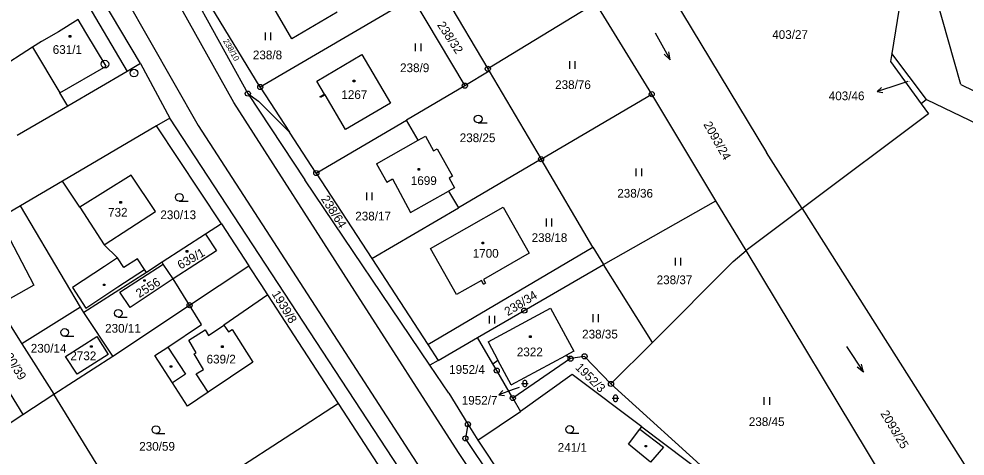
# Model space of a CAD drawing. Extents: x -795483 to -789093, y -1112258 to -1108741.
# Drawn here: x -791606.4 to -791422.1, y -1111294.6 to -1111209.4 of the extents above; entities that cross this region are included whole.
import ezdxf

# ---------------------------------------------------------------- set-up
doc = ezdxf.new("R2010")
doc.units = 0
for name, color, linetype in [('Komunikace', 7, 'Continuous'), ('Vrstva 1', 7, 'Continuous'), ('Vrstva 14', 7, 'Continuous'), ('Vrstva 15', 7, 'Continuous'), ('Vrstva 16', 7, 'Continuous'), ('Vrstva 2', 7, 'Continuous'), ('Vrstva 23', 7, 'Continuous'), ('Vrstva 25', 7, 'Continuous'), ('Vrstva 28', 7, 'Continuous')]:
    doc.layers.add(name, color=color, linetype=linetype)

msp = doc.modelspace()

# ---------------------------------------------------------------- linework, layer by layer
at = {"layer": 'Komunikace'}
for p, q in [((-791433.27, -1111221.6), (-791436.38, -1111222.61)), ((-791509, -1111281.21), (-791510.15, -1111281.61))]:
    msp.add_line(p, q, dxfattribs=at)
at = {"layer": 'Vrstva 1'}
for p, q in [((-791618.66, -1111120.55), (-791561.86, -1111223.94)), ((-791582.76, -1111218.1), (-791618.34, -1111157.94)), ((-791600.56, -1111193.79), (-791585.35, -1111219.61)), ((-791422.96, -1111222.17), (-791431.26, -1111192.71)), ((-791482.6, -1111199.35), (-791460.81, -1111235.4)), ((-791524.94, -1111202.42), (-791515.11, -1111219.12)), ((-791434.35, -1111203.18), (-791436.4, -1111216.11)), ((-791559.43, -1111222.66), (-791569.75, -1111205.69)), ((-791529.8, -1111205.27), (-791559.43, -1111222.66)), ((-791553.25, -1111213.24), (-791557.25, -1111206.45)), ((-791529.8, -1111205.27), (-791519.59, -1111222.4)), ((-791483.17, -1111224.05), (-791494.05, -1111206.31)), ((-791544.43, -1111208.05), (-791553.25, -1111213.24)), ((-791495.34, -1111207.09), (-791515.11, -1111219.12)), ((-791594.87, -1111209.52), (-791598.72, -1111211.9)), ((-791593.39, -1111212.01), (-791594.87, -1111209.52)), ((-791598.72, -1111211.9), (-791602.02, -1111213.81)), ((-791589.47, -1111218.58), (-791593.39, -1111212.01)), ((-791602.02, -1111213.81), (-791603.79, -1111214.88)), ((-791603.79, -1111214.88), (-791614.61, -1111221.87)), ((-791436.4, -1111216.11), (-791436.65, -1111217.7)), ((-791429.62, -1111225.1), (-791436.4, -1111216.11)), ((-791548.38, -1111221.49), (-791539.63, -1111216.32)), ((-791539.63, -1111216.32), (-791534.05, -1111225.8)), ((-791436.65, -1111217.7), (-791430.71, -1111225.92)), ((-791598.46, -1111223.8), (-791589.47, -1111218.58)), ((-791585.35, -1111219.61), (-791596.93, -1111226.36)), ((-791582.76, -1111218.1), (-791585.35, -1111219.61)), ((-791582.76, -1111218.1), (-791577.03, -1111228.74)), ((-791514.83, -1111219.6), (-791519.59, -1111222.4)), ((-791514.83, -1111219.6), (-791515.11, -1111219.12)), ((-791514.83, -1111219.6), (-791504.73, -1111236.73)), ((-791546.89, -1111224.03), (-791548.38, -1111221.49)), ((-791559.43, -1111222.66), (-791553.7, -1111231.46)), ((-791519.59, -1111222.4), (-791530.96, -1111229.09)), ((-791422.96, -1111222.17), (-791403.02, -1111231.88)), ((-791596.93, -1111226.36), (-791598.46, -1111223.8)), ((-791561.86, -1111223.94), (-791559.77, -1111225.41)), ((-791561.86, -1111223.94), (-791550.73, -1111240.73)), ((-791547.77, -1111224.54), (-791546.89, -1111224.03)), ((-791547.67, -1111224.71), (-791547.77, -1111224.54)), ((-791546.79, -1111224.2), (-791547.67, -1111224.71)), ((-791542.82, -1111230.96), (-791546.79, -1111224.2)), ((-791504.73, -1111236.73), (-791483.17, -1111224.05)), ((-791470.67, -1111244.83), (-791483.17, -1111224.05)), ((-791429.62, -1111225.1), (-791430.71, -1111225.92)), ((-791429.62, -1111225.1), (-791403.76, -1111237.54)), ((-791596.93, -1111226.36), (-791606.77, -1111232.1)), ((-791553.7, -1111231.46), (-791559.77, -1111225.41)), ((-791534.05, -1111225.8), (-791542.82, -1111230.96)), ((-791430.71, -1111225.92), (-791429.28, -1111227.89)), ((-791577.03, -1111228.74), (-791579.61, -1111230.25)), ((-791530.09, -1111300.41), (-791577.03, -1111228.74)), ((-791429.28, -1111227.89), (-791453.88, -1111246.33)), ((-791579.61, -1111230.25), (-791597.96, -1111241.01)), ((-791566.95, -1111249.32), (-791579.61, -1111230.25)), ((-791548.51, -1111239.43), (-791530.96, -1111229.09)), ((-791528.64, -1111233.01), (-791530.96, -1111229.09)), ((-791548.51, -1111239.43), (-791553.7, -1111231.46)), ((-791528.64, -1111233.01), (-791527.27, -1111232.24)), ((-791527.27, -1111232.24), (-791525.67, -1111235.08)), ((-791536.77, -1111237.6), (-791528.64, -1111233.01)), ((-791525.67, -1111235.08), (-791524.97, -1111234.68)), ((-791524.97, -1111234.68), (-791521.95, -1111240.03)), ((-791453.88, -1111246.33), (-791460.81, -1111235.4)), ((-791536.77, -1111237.6), (-791534.75, -1111241.17)), ((-791504.73, -1111236.73), (-791520.82, -1111246.19)), ((-791494.64, -1111253.86), (-791504.73, -1111236.73)), ((-791584.57, -1111239.82), (-791594.57, -1111246.08)), ((-791579.83, -1111246.93), (-791584.57, -1111239.82)), ((-791548.51, -1111239.43), (-791537.67, -1111256.09)), ((-791521.95, -1111240.03), (-791522.66, -1111240.43)), ((-791597.96, -1111241.01), (-791606.12, -1111245.8)), ((-791594.57, -1111246.08), (-791597.96, -1111241.01)), ((-791526.37, -1111276.88), (-791550.73, -1111240.73)), ((-791534.75, -1111241.17), (-791533.7, -1111240.58)), ((-791533.7, -1111240.58), (-791530.19, -1111247.11)), ((-791522.66, -1111240.43), (-791521.6, -1111242.31)), ((-791530.19, -1111247.11), (-791522.74, -1111242.95)), ((-791521.6, -1111242.31), (-791522.74, -1111242.95)), ((-791522.74, -1111242.95), (-791520.82, -1111246.19)), ((-791492.54, -1111257.26), (-791470.67, -1111244.83)), ((-791464.81, -1111254.53), (-791470.67, -1111244.83)), ((-791606.12, -1111245.8), (-791610.13, -1111248.16)), ((-791594.41, -1111265.56), (-791606.12, -1111245.8)), ((-791589.85, -1111253.4), (-791579.83, -1111246.93)), ((-791537.67, -1111256.09), (-791520.82, -1111246.19)), ((-791526.26, -1111254.14), (-791512.13, -1111246.07)), ((-791512.13, -1111246.07), (-791507.02, -1111255.02)), ((-791453.88, -1111246.33), (-791464.81, -1111254.53)), ((-791453.88, -1111246.33), (-791418.6, -1111301.97)), ((-791566.95, -1111249.32), (-791570.08, -1111251.34)), ((-791566.95, -1111249.32), (-791561.63, -1111257.49)), ((-791570.08, -1111251.34), (-791578.56, -1111256.81)), ((-791587.26, -1111255.96), (-791589.85, -1111253.4)), ((-791526.78, -1111272.84), (-791494.64, -1111253.86)), ((-791521.17, -1111263.12), (-791526.26, -1111254.14)), ((-791494.64, -1111253.86), (-791492.54, -1111257.26)), ((-791467.33, -1111256.66), (-791464.81, -1111254.53)), ((-791431.53, -1111309.64), (-791464.81, -1111254.53)), ((-791586, -1111257.86), (-791587.26, -1111255.96)), ((-791583.36, -1111256.12), (-791586, -1111257.86)), ((-791581.99, -1111258.2), (-791583.36, -1111256.12)), ((-791537.67, -1111256.09), (-791526.78, -1111272.84)), ((-791507.02, -1111255.02), (-791515.97, -1111260.14)), ((-791483.04, -1111272.42), (-791467.33, -1111256.66)), ((-791586.75, -1111262.62), (-791578.32, -1111257.18)), ((-791581.61, -1111258.78), (-791581.99, -1111258.2)), ((-791578.56, -1111256.81), (-791581.61, -1111258.78)), ((-791578.32, -1111257.18), (-791578.56, -1111256.81)), ((-791576.38, -1111260.06), (-791578.32, -1111257.18)), ((-791573.19, -1111265.18), (-791561.63, -1111257.49)), ((-791559.26, -1111261.14), (-791561.63, -1111257.49)), ((-791507.99, -1111266.22), (-791492.54, -1111257.26)), ((-791483.04, -1111272.42), (-791492.54, -1111257.26)), ((-791581.61, -1111258.78), (-791593.79, -1111266.62)), ((-791576.38, -1111260.06), (-791584.79, -1111265.65)), ((-791573.19, -1111265.18), (-791576.38, -1111260.06)), ((-791516.34, -1111260.34), (-791521.17, -1111263.12)), ((-791515.91, -1111261.1), (-791516.34, -1111260.34)), ((-791515.97, -1111260.14), (-791515.54, -1111260.89)), ((-791557.94, -1111263.18), (-791559.26, -1111261.14)), ((-791515.91, -1111261.1), (-791515.54, -1111260.89)), ((-791584.79, -1111265.65), (-791586.75, -1111262.62)), ((-791557.94, -1111263.18), (-791566.49, -1111269.06)), ((-791544.18, -1111284.36), (-791557.94, -1111263.18)), ((-791610.64, -1111265.21), (-791605.88, -1111272.69)), ((-791594.41, -1111265.56), (-791605.88, -1111272.69)), ((-791593.79, -1111266.62), (-791594.41, -1111265.56)), ((-791588.12, -1111275.1), (-791573.19, -1111265.18)), ((-791570.85, -1111268.94), (-791573.19, -1111265.18)), ((-791515.06, -1111272.31), (-791502.86, -1111265.76)), ((-791502.86, -1111265.76), (-791498.35, -1111274.16)), ((-791588.12, -1111275.1), (-791593.79, -1111266.62)), ((-791517.1, -1111271.5), (-791507.99, -1111266.22)), ((-791577.42, -1111273.36), (-791570.85, -1111268.94)), ((-791566.49, -1111269.06), (-791565.62, -1111270.37)), ((-791565.62, -1111270.37), (-791564.9, -1111269.89)), ((-791564.9, -1111269.89), (-791560.88, -1111276.3)), ((-791614.86, -1111271.67), (-791605.66, -1111286.45)), ((-791605.88, -1111272.69), (-791599.65, -1111282.5)), ((-791526.78, -1111272.84), (-791524.76, -1111275.95)), ((-791524.76, -1111275.95), (-791517.1, -1111271.5)), ((-791514.14, -1111276.58), (-791517.1, -1111271.5)), ((-791515.06, -1111272.31), (-791513.13, -1111275.91)), ((-791491.11, -1111280.51), (-791483.04, -1111272.42)), ((-791599.65, -1111282.5), (-791588.12, -1111275.1)), ((-791579.94, -1111274.97), (-791577.42, -1111273.36)), ((-791576.5, -1111280.31), (-791579.94, -1111274.97)), ((-791510.55, -1111280.71), (-791499.92, -1111275)), ((-791498.35, -1111274.16), (-791499.92, -1111275)), ((-791498.98, -1111275.59), (-791499.92, -1111275)), ((-791496.26, -1111275.14), (-791498.98, -1111275.59)), ((-791491.11, -1111280.51), (-791496.26, -1111275.14)), ((-791560.88, -1111276.3), (-791569.55, -1111282.11)), ((-791524.76, -1111275.95), (-791526.37, -1111276.88)), ((-791522.72, -1111282.29), (-791526.37, -1111276.88)), ((-791514.14, -1111276.58), (-791513.13, -1111275.91)), ((-791513.36, -1111277.92), (-791514.14, -1111276.58)), ((-791510.55, -1111280.71), (-791513.13, -1111275.91)), ((-791498.98, -1111275.59), (-791510.23, -1111283.27)), ((-791510.23, -1111283.27), (-791513.36, -1111277.92)), ((-791498.65, -1111278.66), (-791508.71, -1111285.87)), ((-791485.12, -1111288.85), (-791498.65, -1111278.66)), ((-791573.59, -1111284.82), (-791576.5, -1111280.31)), ((-791462.64, -1111306.28), (-791491.11, -1111280.51)), ((-791605.66, -1111286.45), (-791599.65, -1111282.5)), ((-791582.98, -1111309.52), (-791599.65, -1111282.5)), ((-791569.55, -1111282.11), (-791573.59, -1111284.82)), ((-791522.72, -1111282.29), (-791518.98, -1111288.37)), ((-791510.23, -1111283.27), (-791508.71, -1111285.87)), ((-791544.18, -1111284.36), (-791552.15, -1111289.53)), ((-791532.61, -1111302.04), (-791544.18, -1111284.36)), ((-791517.06, -1111291.49), (-791508.71, -1111285.87)), ((-791614.5, -1111292.25), (-791605.66, -1111286.45)), ((-791552.15, -1111289.53), (-791566.41, -1111298.77)), ((-791518.98, -1111288.37), (-791519.47, -1111291.13)), ((-791518.98, -1111288.37), (-791517.06, -1111291.49)), ((-791487.72, -1111292.28), (-791485.5, -1111289.35)), ((-791485.5, -1111289.35), (-791485.12, -1111288.85)), ((-791485.12, -1111288.85), (-791468.64, -1111301.26)), ((-791487.25, -1111339.25), (-791519.47, -1111291.13)), ((-791517.06, -1111291.49), (-791490.12, -1111331.77)), ((-791483.4, -1111295.77), (-791487.72, -1111292.28))]:
    msp.add_line(p, q, dxfattribs=at)
msp.add_lwpolyline([(-791597.37, -1111275.18), (-791591.26, -1111271.3), (-791589.04, -1111274.81), (-791595.06, -1111278.6), (-791597.37, -1111275.18)], dxfattribs=at)
at = {"layer": 'Vrstva 16'}
for p, q in [((-791436.38, -1111222.61), (-791439.23, -1111223.53)), ((-791439.23, -1111223.53), (-791438.44, -1111222.75)), ((-791439.23, -1111223.53), (-791438.13, -1111223.7)), ((-791510.15, -1111281.61), (-791512.98, -1111282.61)), ((-791512.98, -1111282.61), (-791512.2, -1111281.8)), ((-791512.98, -1111282.61), (-791511.87, -1111282.75))]:
    msp.add_line(p, q, dxfattribs=at)
at = {"layer": 'Vrstva 2'}
for p, q in [((-791564.58, -1111225.69), (-791623.19, -1111120.61)), ((-791594.41, -1111189.98), (-791571.55, -1111230.15)), ((-791603.79, -1111214.88), (-791598.46, -1111223.8)), ((-791546.89, -1111224.03), (-791546.79, -1111224.2)), ((-791541.03, -1111262.47), (-791564.58, -1111225.69)), ((-791571.55, -1111230.15), (-791527.51, -1111298.19)), ((-791594.57, -1111246.08), (-791589.85, -1111253.4)), ((-791608.99, -1111250.8), (-791603.5, -1111261.24)), ((-791570.08, -1111251.34), (-791567.92, -1111254.6)), ((-791567.92, -1111254.6), (-791576.38, -1111260.06)), ((-791587.26, -1111255.96), (-791589.76, -1111257.62)), ((-791589.76, -1111257.62), (-791595.98, -1111261.73)), ((-791587.14, -1111261.6), (-791581.99, -1111258.2)), ((-791603.5, -1111261.24), (-791610.64, -1111265.21)), ((-791595.98, -1111261.73), (-791593.37, -1111265.74)), ((-791593.37, -1111265.74), (-791587.14, -1111261.6)), ((-791520.79, -1111293.88), (-791541.03, -1111262.47)), ((-791569.49, -1111271.05), (-791566.49, -1111269.06)), ((-791573.37, -1111272.02), (-791570.19, -1111269.98)), ((-791570.19, -1111269.98), (-791569.49, -1111271.05)), ((-791571.9, -1111274.43), (-791573.37, -1111272.02)), ((-791577.42, -1111273.36), (-791574.01, -1111278.6)), ((-791572.31, -1111274.68), (-791571.9, -1111274.43)), ((-791570.47, -1111277.69), (-791572.31, -1111274.68)), ((-791574.01, -1111278.6), (-791576.5, -1111280.31)), ((-791571.89, -1111278.56), (-791570.47, -1111277.69)), ((-791569.55, -1111282.11), (-791571.89, -1111278.56)), ((-791485.5, -1111289.35), (-791480.88, -1111292.85)), ((-791480.88, -1111292.85), (-791483.4, -1111295.77)), ((-791459.74, -1111384.47), (-791520.79, -1111293.88))]:
    msp.add_line(p, q, dxfattribs=at)
at = {"layer": 'Vrstva 23'}
for p, q in [((-791558.42, -1111213.56), (-791558.42, -1111212.06)), ((-791557.42, -1111212.06), (-791557.42, -1111213.56)), ((-791482.49, -1111212.1), (-791479.56, -1111217.34)), ((-791529.17, -1111215.68), (-791529.17, -1111214.18)), ((-791528.17, -1111214.18), (-791528.17, -1111215.68)), ((-791479.56, -1111217.34), (-791479.86, -1111215.78)), ((-791499.15, -1111219.14), (-791499.15, -1111217.64)), ((-791498.15, -1111217.64), (-791498.15, -1111219.14)), ((-791479.56, -1111217.34), (-791480.73, -1111216.27)), ((-791516.98, -1111229.64), (-791515.23, -1111229.64)), ((-791486.18, -1111240.03), (-791486.18, -1111238.53)), ((-791485.18, -1111238.53), (-791485.18, -1111240.03)), ((-791538.69, -1111244.69), (-791538.69, -1111243.19)), ((-791537.69, -1111243.19), (-791537.69, -1111244.69)), ((-791575.19, -1111244.91), (-791573.44, -1111244.91)), ((-791503.67, -1111249.81), (-791503.67, -1111248.31)), ((-791502.67, -1111248.31), (-791502.67, -1111249.81)), ((-791478.56, -1111257.45), (-791478.56, -1111255.95)), ((-791477.56, -1111255.95), (-791477.56, -1111257.45)), ((-791587.09, -1111267.49), (-791585.34, -1111267.49)), ((-791514.8, -1111268.76), (-791514.8, -1111267.26)), ((-791513.8, -1111267.26), (-791513.8, -1111268.76)), ((-791494.61, -1111268.45), (-791494.61, -1111266.95)), ((-791493.61, -1111266.95), (-791493.61, -1111268.45)), ((-791597.51, -1111271.24), (-791595.76, -1111271.24)), ((-791445.21, -1111273.2), (-791441.93, -1111278.22)), ((-791441.93, -1111278.22), (-791442.33, -1111276.69)), ((-791441.93, -1111278.22), (-791443.17, -1111277.24)), ((-791508.56, -1111280.44), (-791507.22, -1111280.44)), ((-791508.22, -1111280.04), (-791508.16, -1111279.9)), ((-791508.22, -1111280.84), (-791508.22, -1111280.04)), ((-791508.16, -1111279.9), (-791508.09, -1111279.84)), ((-791508.09, -1111279.84), (-791507.96, -1111279.77)), ((-791507.96, -1111279.77), (-791507.82, -1111279.77)), ((-791507.82, -1111279.77), (-791507.69, -1111279.84)), ((-791507.69, -1111279.84), (-791507.62, -1111279.9)), ((-791507.62, -1111279.9), (-791507.56, -1111280.04)), ((-791507.56, -1111280.04), (-791507.56, -1111280.84)), ((-791508.16, -1111280.98), (-791508.22, -1111280.84)), ((-791508.09, -1111281.04), (-791508.16, -1111280.98)), ((-791507.96, -1111281.11), (-791508.09, -1111281.04)), ((-791507.82, -1111281.11), (-791507.96, -1111281.11)), ((-791507.69, -1111281.04), (-791507.82, -1111281.11)), ((-791507.62, -1111280.98), (-791507.69, -1111281.04)), ((-791507.56, -1111280.84), (-791507.62, -1111280.98)), ((-791490.91, -1111283.31), (-791489.57, -1111283.31)), ((-791490.58, -1111282.91), (-791490.51, -1111282.77)), ((-791490.58, -1111283.71), (-791490.58, -1111282.91)), ((-791490.51, -1111283.85), (-791490.58, -1111283.71)), ((-791490.51, -1111282.77), (-791490.44, -1111282.71)), ((-791490.44, -1111283.91), (-791490.51, -1111283.85)), ((-791490.44, -1111282.71), (-791490.31, -1111282.64)), ((-791490.31, -1111283.98), (-791490.44, -1111283.91)), ((-791490.31, -1111282.64), (-791490.17, -1111282.64)), ((-791490.17, -1111283.98), (-791490.31, -1111283.98)), ((-791490.17, -1111282.64), (-791490.04, -1111282.71)), ((-791490.04, -1111283.91), (-791490.17, -1111283.98)), ((-791490.04, -1111282.71), (-791489.97, -1111282.77)), ((-791489.97, -1111283.85), (-791490.04, -1111283.91)), ((-791489.97, -1111282.77), (-791489.91, -1111282.91)), ((-791489.91, -1111283.71), (-791489.97, -1111283.85)), ((-791489.91, -1111282.91), (-791489.91, -1111283.71)), ((-791461.25, -1111284.59), (-791461.25, -1111283.09)), ((-791460.25, -1111283.09), (-791460.25, -1111284.59)), ((-791579.74, -1111290.18), (-791577.99, -1111290.18)), ((-791499.14, -1111290.14), (-791497.39, -1111290.14))]:
    msp.add_line(p, q, dxfattribs=at)
for centre in [(-791516.98, -1111228.89), (-791575.19, -1111244.16), (-791587.09, -1111266.74), (-791597.51, -1111270.49), (-791579.74, -1111289.43), (-791499.14, -1111289.39)]:
    msp.add_circle(centre, 0.75, dxfattribs=at)
at = {"layer": 'Vrstva 25'}
for p, q in [((-791596.65, -1111212.65), (-791596.35, -1111212.65)), ((-791596.65, -1111212.95), (-791596.65, -1111212.65)), ((-791596.35, -1111212.95), (-791596.65, -1111212.95)), ((-791596.35, -1111212.65), (-791596.35, -1111212.95)), ((-791541.32, -1111221.33), (-791541.02, -1111221.33)), ((-791541.32, -1111221.63), (-791541.32, -1111221.33)), ((-791541.02, -1111221.63), (-791541.32, -1111221.63)), ((-791541.02, -1111221.33), (-791541.02, -1111221.63)), ((-791528.68, -1111238.56), (-791528.38, -1111238.56)), ((-791528.68, -1111238.86), (-791528.68, -1111238.56)), ((-791528.38, -1111238.86), (-791528.68, -1111238.86)), ((-791528.38, -1111238.56), (-791528.38, -1111238.86)), ((-791586.75, -1111245), (-791586.45, -1111245)), ((-791586.75, -1111245.3), (-791586.75, -1111245)), ((-791586.45, -1111245.3), (-791586.75, -1111245.3)), ((-791586.45, -1111245), (-791586.45, -1111245.3)), ((-791516.21, -1111252.91), (-791515.91, -1111252.91)), ((-791516.21, -1111253.21), (-791516.21, -1111252.91)), ((-791515.91, -1111252.91), (-791515.91, -1111253.21)), ((-791573.83, -1111254.53), (-791573.53, -1111254.53)), ((-791573.83, -1111254.83), (-791573.83, -1111254.53)), ((-791573.53, -1111254.83), (-791573.83, -1111254.83)), ((-791573.53, -1111254.53), (-791573.53, -1111254.83)), ((-791515.91, -1111253.21), (-791516.21, -1111253.21)), ((-791582.12, -1111260.22), (-791581.82, -1111260.22)), ((-791582.12, -1111260.52), (-791582.12, -1111260.22)), ((-791581.82, -1111260.22), (-791581.82, -1111260.52)), ((-791589.99, -1111261.05), (-791589.69, -1111261.05)), ((-791589.99, -1111261.35), (-791589.99, -1111261.05)), ((-791589.69, -1111261.35), (-791589.99, -1111261.35)), ((-791589.69, -1111261.05), (-791589.69, -1111261.35)), ((-791581.82, -1111260.52), (-791582.12, -1111260.52)), ((-791506.96, -1111271.17), (-791506.66, -1111271.17)), ((-791506.96, -1111271.47), (-791506.96, -1111271.17)), ((-791506.66, -1111271.17), (-791506.66, -1111271.47)), ((-791592.49, -1111273.08), (-791592.19, -1111273.08)), ((-791592.49, -1111273.38), (-791592.49, -1111273.08)), ((-791592.19, -1111273.08), (-791592.19, -1111273.38)), ((-791566.95, -1111273.1), (-791566.65, -1111273.1)), ((-791566.95, -1111273.4), (-791566.95, -1111273.1)), ((-791566.65, -1111273.1), (-791566.65, -1111273.4)), ((-791506.66, -1111271.47), (-791506.96, -1111271.47)), ((-791592.19, -1111273.38), (-791592.49, -1111273.38)), ((-791566.65, -1111273.4), (-791566.95, -1111273.4)), ((-791576.96, -1111276.98), (-791576.66, -1111276.98)), ((-791576.96, -1111277.28), (-791576.96, -1111276.98)), ((-791576.66, -1111276.98), (-791576.66, -1111277.28)), ((-791576.66, -1111277.28), (-791576.96, -1111277.28)), ((-791484.46, -1111292.49), (-791484.16, -1111292.49)), ((-791484.46, -1111292.79), (-791484.46, -1111292.49)), ((-791484.16, -1111292.79), (-791484.46, -1111292.79)), ((-791484.16, -1111292.49), (-791484.16, -1111292.79))]:
    msp.add_line(p, q, dxfattribs=at)
at = {"layer": 'Vrstva 28'}
for centre, radius in [((-791589.69, -1111218.2), 0.75), ((-791589.69, -1111218.2), 0.01), ((-791584.03, -1111219.95), 0.75), ((-791515.11, -1111219.12), 0.5), ((-791515.11, -1111219.12), 0.01), ((-791584.03, -1111219.95), 0.01), ((-791561.86, -1111223.94), 0.5), ((-791559.43, -1111222.66), 0.5), ((-791559.43, -1111222.66), 0.01), ((-791519.59, -1111222.4), 0.5), ((-791519.59, -1111222.4), 0.01), ((-791561.86, -1111223.94), 0.01), ((-791483.17, -1111224.05), 0.5), ((-791483.17, -1111224.05), 0.01), ((-791504.73, -1111236.73), 0.5), ((-791504.73, -1111236.73), 0.01), ((-791548.51, -1111239.43), 0.5), ((-791548.51, -1111239.43), 0.01), ((-791573.19, -1111265.18), 0.5), ((-791573.19, -1111265.18), 0.01), ((-791507.99, -1111266.22), 0.5), ((-791507.99, -1111266.22), 0.01), ((-791498.98, -1111275.59), 0.5), ((-791496.26, -1111275.14), 0.5), ((-791496.26, -1111275.14), 0.01), ((-791498.98, -1111275.59), 0.01), ((-791513.36, -1111277.92), 0.5), ((-791513.36, -1111277.92), 0.01), ((-791491.11, -1111280.51), 0.5), ((-791491.11, -1111280.51), 0.01), ((-791510.23, -1111283.27), 0.5), ((-791510.23, -1111283.27), 0.01), ((-791518.98, -1111288.37), 0.5), ((-791518.98, -1111288.37), 0.01), ((-791519.47, -1111291.13), 0.5), ((-791519.47, -1111291.13), 0.01)]:
    msp.add_circle(centre, radius, dxfattribs=at)

# ---------------------------------------------------------------- texts
at = {"layer": 'Vrstva 14'}
for s, height, rotation, p in [('238/32', 1.7, 303.2932, (-791525.04, -1111210.57)), ('238/10', 1.14, 299.5657, (-791566.71, -1111213.67)), ('2093/24', 1.7, 299.542, (-791473.16, -1111229.94)), ('238/64', 1.7, 302.3677, (-791547.66, -1111244.46)), ('1939/8', 1.7, 301.3213, (-791557.24, -1111262.96)), ('238/34', 1.7, 31.7822, (-791511.21, -1111267.33)), ('230/39', 1.7, 301.4911, (-791609.96, -1111274.02)), ('1952/3', 1.7, 315.4684, (-791498.17, -1111277.46)), ('2093/25', 1.7, 300.9071, (-791438.68, -1111286.28))]:
    msp.add_text(s, height=height, rotation=rotation, dxfattribs=at).set_placement(p)
for s, height, p in [('403/27', 1.7, (-791459.7, -1111213.29)), ('238/8', 1.7, (-791560.86, -1111217.26)), ('238/9', 1.7, (-791532.19, -1111219.76)), ('238/76', 1.7, (-791501.99, -1111223.05)), ('403/46', 0.1, (-791433.27, -1111221.6)), ('238/25', 1.7, (-791520.57, -1111233.4)), ('238/36', 1.7, (-791489.88, -1111244.22)), ('230/13', 1.7, (-791578.88, -1111248.41)), ('238/17', 1.7, (-791540.92, -1111248.66)), ('238/18', 1.7, (-791506.57, -1111252.86)), ('238/37', 1.7, (-791482.21, -1111261.08)), ('230/11', 1.7, (-791589.65, -1111270.53)), ('238/35', 1.7, (-791496.73, -1111271.66)), ('230/14', 1.7, (-791604.13, -1111274.42)), ('1952/4', 1.7, (-791522.63, -1111278.55)), ('1952/7', 0.1, (-791509.24, -1111281.21)), ('238/45', 1.7, (-791464.26, -1111288.72)), ('230/59', 1.7, (-791583, -1111293.53)), ('241/1', 1.7, (-791501.48, -1111293.74))]:
    msp.add_text(s, height=height, dxfattribs=at).set_placement(p)
at = {"layer": 'Vrstva 15'}
for s, p in [('631/1', (-791599.85, -1111216.21)), ('1267', (-791543.63, -1111224.99)), ('1699', (-791530.1, -1111241.75)), ('732', (-791589.07, -1111247.92)), ('1700', (-791518.04, -1111255.92)), ('2732', (-791596.42, -1111275.89)), ('639/2', (-791569.88, -1111276.53)), ('2322', (-791509.45, -1111275.13))]:
    msp.add_text(s, height=1.7, dxfattribs=at).set_placement(p)
for s, rotation, p in [('639/1', 29.9473, (-791574.95, -1111258.25)), ('2556', 32.0359, (-791582.99, -1111263.8))]:
    msp.add_text(s, height=1.7, rotation=rotation, dxfattribs=at).set_placement(p)
at = {"layer": 'Vrstva 16'}
for s, p in [('403/46', (-791448.69, -1111225.23)), ('1952/7', (-791520.18, -1111284.56))]:
    msp.add_text(s, height=1.7, dxfattribs=at).set_placement(p)

doc.saveas('drawing.dxf')
